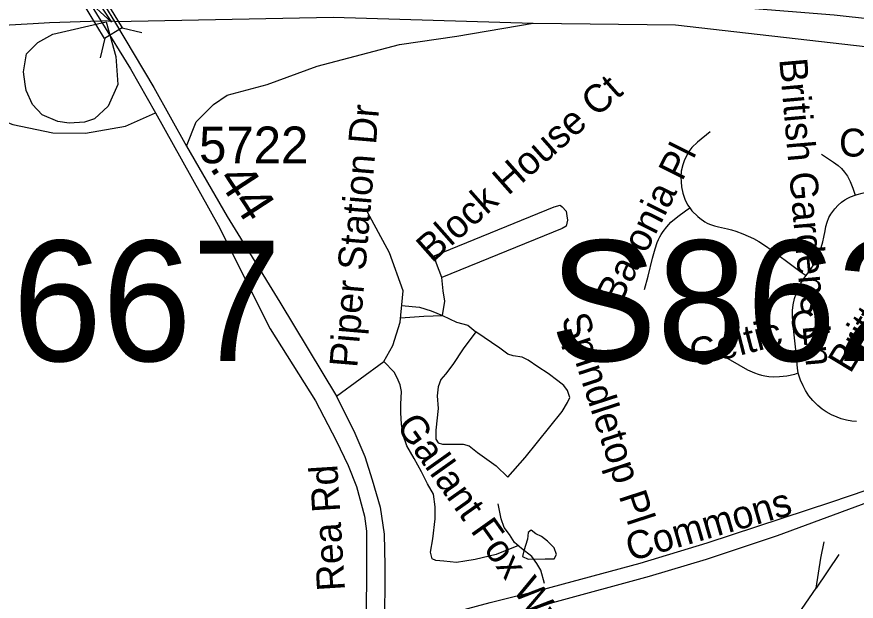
# Model space of a CAD drawing. Extents: x 1383679 to 1536984, y 460658 to 651027.
# Drawn here: x 1456433 to 1459289, y 481168 to 483158 of the extents above; entities that cross this region are included whole.
import ezdxf

# ---------------------------------------------------------------- set-up
doc = ezdxf.new("R2010")
doc.units = 0
for name, color, linetype in [('Exist Hydrographic Misc Water Feature', 7, 'Continuous'), ('Exist Road Non-System Type 51', 7, 'Continuous'), ('Exist Road Non-System Type 51 Label', 7, 'Continuous'), ('Exist Road Primary Interstate Divided Center Attributed', 7, 'Continuous'), ('Exist Road Primary Interstate Ramp 1 Lane Attributed', 7, 'Continuous'), ('Exist Road Primary Interstate Structure Ovrhead Sign Number Label', 7, 'Continuous'), ('Exist Road Secondary Mileage Hundredths English Label', 7, 'Continuous'), ('Exist Road Secondary Structure Standard Bridge Attributed CELL', 7, 'Continuous'), ('Exist Road Secondary Structure Standard Bridge CELL', 7, 'Continuous'), ('Exist Road Secondary Structure Standard Bridge Number Label', 7, 'Continuous'), ('Exist Road Secondary Type 51 Divided Attributed', 7, 'Continuous'), ('Exist Road Secondary Type 51 Label', 7, 'Continuous'), ('Exist Road Secondary Type 51 Number Label', 7, 'Continuous')]:
    doc.layers.add(name, color=color, linetype=linetype)

msp = doc.modelspace()

# ---------------------------------------------------------------- linework, layer by layer
at = {"layer": 'Exist Hydrographic Misc Water Feature'}
msp.add_lwpolyline([(1458170.5, 481379.9), (1458157.8, 481339.9), (1458153.5, 481320.3), (1458173.2, 481311.7), (1458231.3, 481313), (1458261.3, 481312.4), (1458269.6, 481327.8), (1458261.9, 481350.1), (1458238.5, 481372.8), (1458218.8, 481388.8), (1458198.8, 481397.4), (1458183.1, 481410), (1458172.9, 481402), (1458170.5, 481379.9)], dxfattribs=at)
at = {"layer": 'Exist Road Non-System Type 51'}
for points in [[(1458792.8, 482765.9), (1458748.9, 482731.5), (1458730.4, 482713.1), (1458719.6, 482699), (1458710.4, 482682.3), (1458704.1, 482668.1), (1458699.7, 482654.5), (1458694.1, 482631.9), (1458692.5, 482611.4), (1458693.1, 482596.2), (1458695.3, 482578.8), (1458699.7, 482557.2), (1458706.5, 482537.6), (1458715.4, 482517.7), (1458723, 482507.3)], [(1459171, 482689.8), (1459212.5, 482663.1), (1459228.1, 482652.1), (1459239.4, 482641.5), (1459249.6, 482628.7), (1459259.2, 482615.9), (1459269.2, 482596.7), (1459277.6, 482574.6), (1459285.7, 482550.5)], [(1459285.7, 482550.5), (1459292.3, 482552.5), (1459310.1, 482557.3), (1459350.3, 482567.4), (1459406.3, 482581.3)], [(1459118.5, 482277.1), (1459134.8, 482299), (1459144.6, 482314.6), (1459154.8, 482334.6), (1459157.8, 482341.2), (1459169.9, 482372.6), (1459175.8, 482391.4), (1459179.5, 482407.5), (1459183.2, 482429), (1459185.8, 482443.8), (1459190.1, 482459.1), (1459196.4, 482474.4), (1459203.1, 482485.9), (1459216.6, 482504.4), (1459228.1, 482517), (1459239.7, 482526.8), (1459250.4, 482534.7), (1459260.4, 482540.9), (1459269.4, 482545.3), (1459285.7, 482550.5)], [(1457881.4, 482141.1), (1457889, 482189.3), (1457883.9, 482224.7), (1457878.8, 482270.4), (1457861.1, 482318.5), (1457853.5, 482343.9), (1458261.3, 482511.1), (1458281.5, 482516.2), (1458289.1, 482511.1), (1458301.8, 482495.9), (1458304.3, 482480.7), (1458306.9, 482465.5), (1458301.8, 482445.2), (1458289.1, 482437.6), (1457878.8, 482270.4)], [(1458568.5, 482229.2), (1458581, 482275.4), (1458595.8, 482335.8), (1458604.9, 482368), (1458612.4, 482389.1), (1458616.7, 482399.5), (1458621.2, 482408.8), (1458625.6, 482416.4), (1458632.9, 482427.1), (1458644.4, 482442.7), (1458658.7, 482458.2), (1458681.9, 482478.3), (1458708.5, 482497.5), (1458723, 482507.3)], [(1458723, 482507.3), (1458730.2, 482497.4), (1458750.6, 482477.6), (1458756.7, 482472.4), (1458774.6, 482459.7), (1458782.4, 482455.4), (1458790.2, 482451.8), (1458806.5, 482445.8), (1458820.4, 482442.4), (1458850.9, 482435.8), (1458865, 482432.3), (1458880, 482427.7), (1458903, 482419.4), (1458922, 482411.6), (1458939.9, 482402.8), (1458957.8, 482393.1), (1458984.4, 482376.4), (1459021.5, 482348.4), (1459060.7, 482319.2), (1459101.6, 482288.8), (1459118.5, 482277.1)], [(1457521.2, 481866.1), (1457681.3, 481984), (1457712.8, 482038.9), (1457737, 482118.3), (1457747.1, 482224.7), (1457701.5, 482354), (1457626.2, 482492.5)], [(1459092.3, 481945.3), (1459089.4, 481961.5), (1459084.6, 482013.6), (1459076.8, 482085.4), (1459072.8, 482136.7), (1459073, 482158.1), (1459074.6, 482177.3), (1459078.9, 482198.4), (1459084.6, 482215.2), (1459092.7, 482235.5), (1459101.2, 482251.2), (1459110.6, 482266.5), (1459118.5, 482277.1)], [(1457742.4, 482175), (1457802.8, 482169), (1457843.4, 482156.3), (1457881.4, 482141.1)], [(1457738.4, 482132.7), (1457818, 482138.6), (1457881.4, 482141.1)], [(1457881.4, 482141.1), (1457929.5, 482118.3), (1457967.5, 482108.1), (1457995.3, 482085.3)], [(1457995.3, 482085.3), (1457952.3, 482027), (1457916.8, 481973.8), (1457891.5, 481940.9), (1457876.3, 481923.1), (1457866.2, 481897.8), (1457863.6, 481867.4), (1457866.2, 481824.3), (1457858.6, 481750.8), (1457858.6, 481720.4), (1457866.2, 481707.7), (1457881.4, 481702.6), (1457921.9, 481702.6), (1457952.3, 481702.6), (1457972.5, 481697.6), (1458000.4, 481674.7), (1458063.7, 481629.1), (1458104.2, 481591.1), (1458162.5, 481657), (1458289.1, 481814.1), (1458306.9, 481844.6), (1458314.5, 481862.3), (1458306.9, 481885.1), (1458294.2, 481902.9), (1458273.9, 481918.1), (1458241, 481943.4), (1458205.6, 481966.2), (1458172.6, 481989), (1458152.4, 481999.2), (1458122, 482004.2), (1458104.2, 482009.3), (1458076.4, 482029.6), (1457995.3, 482085.3)], [(1458844.8, 481999.4), (1458890, 481973.4), (1458919.6, 481956.4), (1458943.5, 481945.3), (1458955.2, 481941.1), (1458967.4, 481937.5), (1458978.8, 481935.1), (1458992.4, 481933.2), (1459009.5, 481932.1), (1459027.9, 481933.1), (1459053.3, 481936.1), (1459080.6, 481941.7), (1459092.3, 481945.3)], [(1458139.7, 481357.9), (1458063.7, 481327.5), (1457992.8, 481309.8), (1457957.3, 481304.7), (1457929.5, 481299.6), (1457886.4, 481304.7), (1457858.6, 481307.2), (1457845.9, 481312.3), (1457840.8, 481335.1), (1457848.4, 481380.7), (1457856, 481449.2), (1457856, 481489.7), (1457851, 481532.8), (1457830.7, 481568.3), (1457810.4, 481608.8), (1457785.1, 481654.5), (1457759.8, 481697.6), (1457747.1, 481733), (1457742.1, 481771.1), (1457739.5, 481809.1), (1457739.5, 481839.5), (1457742.1, 481882.6), (1457737, 481905.4), (1457726.9, 481928.2), (1457716.7, 481948.5), (1457681.3, 481984)], [(1459289.9, 481779.8), (1459274.5, 481781.5), (1459256.2, 481784.8), (1459238.1, 481789.7), (1459224, 481794.3), (1459205.4, 481802.9), (1459187.4, 481812.9), (1459173.9, 481821.7), (1459158.5, 481835.1), (1459141.9, 481851.2), (1459128.6, 481866.9), (1459117, 481885.2), (1459108.4, 481901.5), (1459099.9, 481920.4), (1459096.4, 481930.5), (1459092.3, 481945), (1459092.3, 481945.3)], [(1458228.3, 481228.7), (1458215.7, 481274.3), (1458203, 481297.1), (1458185.3, 481319.9), (1458149.8, 481347.8), (1458127, 481368.1), (1458109.3, 481395.9), (1458091.6, 481418.8), (1458081.4, 481449.2), (1458071.3, 481499.9)], [(1457099.8, 479243.5), (1457393.8, 479416.6), (1457716, 479617.4), (1457789, 479678.2), (1457977.4, 479830.3), (1458207.6, 480058.4), (1458339.2, 480175), (1458365.3, 480200.6), (1458660, 480511.9), (1458846.8, 480742.9), (1458968.4, 480943.7), (1459153.1, 481213.1), (1459169, 481314.8), (1459179.9, 481370.3)], [(1459230.3, 481327.5), (1459153.1, 481213.1)]]:
    msp.add_lwpolyline(points, dxfattribs=at)
at = {"layer": 'Exist Road Primary Interstate Divided Center Attributed'}
for points in [[(1462470, 482723.8), (1460995.2, 482967.2), (1459214, 483163.4), (1458773.1, 483198.7), (1458336.5, 483234.1), (1458156.8, 483240.7)], [(1455366.5, 483078.6), (1456143.4, 483116.4), (1456488.6, 483135.5), (1456544.4, 483138.7), (1456719.2, 483144)], [(1456765.3, 483142.1), (1456719.2, 483144)], [(1456765.4, 483142.2), (1457509, 483156.4), (1458190, 483136.4)], [(1458190, 483136.4), (1458674, 483131), (1461008.7, 482864.3), (1463176.2, 482504.4), (1464881.1, 482241.3), (1465669.4, 482116.9), (1466817.1, 481926.4), (1467830.4, 481763.9), (1468861.2, 481599.9)]]:
    msp.add_lwpolyline(points, dxfattribs=at)
at = {"layer": 'Exist Road Primary Interstate Ramp 1 Lane Attributed'}
for points in [[(1456461.8, 482928.5), (1456456.1, 482970.5), (1456466.3, 483032), (1456504.8, 483070.8), (1456555, 483098.6), (1456736.9, 483140.8)], [(1456736.9, 483140.8), (1456770.2, 483023.2), (1456776.9, 482927.7), (1456744.1, 482854)], [(1457010.3, 482717.6), (1457043.1, 482800.2), (1457102.7, 482859.7), (1457149, 482890.7), (1457285, 482927.8), (1457454.9, 482989.6), (1457735.3, 483063.9), (1457930.7, 483091.9), (1458190, 483136.4)], [(1455366.5, 483078.6), (1455953, 483004.1), (1456221, 482870.1), (1456418.8, 482790.9), (1456555, 482763.4), (1456666.7, 482761.7), (1456802.7, 482785.6), (1456905.3, 482830.5)], [(1456744.1, 482854), (1456696.7, 482810), (1456663.7, 482798.9), (1456610.8, 482795.7), (1456572.8, 482801.2), (1456519.1, 482824.3), (1456486.3, 482858.9), (1456464.7, 482907.4), (1456461.8, 482928.5)]]:
    msp.add_lwpolyline(points, dxfattribs=at)
at = {"layer": 'Exist Road Secondary Structure Standard Bridge Attributed CELL'}
msp.add_lwpolyline([(1456754.5, 483139.7), (1456664.9, 483222.4), (1456783.9, 483195.6), (1456718.9, 483194.1)], close=True, dxfattribs=at)
at = {"layer": 'Exist Road Secondary Structure Standard Bridge CELL'}
for p, q in [((1456791.6, 483120.6), (1456858.6, 483104.1)), ((1456732.5, 483084.8), (1456716, 483017.8))]:
    msp.add_line(p, q, dxfattribs=at)
msp.add_lwpolyline([(1456713.6, 483250), (1456791.8, 483120.7), (1456731.4, 483084.2), (1456653.2, 483213.5)], close=True, dxfattribs=at)
at = {"layer": 'Exist Road Secondary Type 51 Divided Attributed'}
for points in [[(1456659.3, 483240.4), (1456719.2, 483144)], [(1456703.7, 483242.9), (1456765.3, 483142.1)], [(1456719.2, 483144), (1456819.7, 482980.6), (1456905.3, 482830.5)], [(1456765.3, 483142.1), (1456898.6, 482916.7), (1457010.3, 482717.6)], [(1456905.3, 482830.5), (1457118.2, 482448), (1457295.4, 482096), (1457449.7, 481850.6)], [(1457010.3, 482717.6), (1457149.2, 482478.1), (1457327.6, 482186.9), (1457521.2, 481866.1)], [(1457449.7, 481850.6), (1457520.1, 481715.4), (1457560.4, 481629.9), (1457588.6, 481558.5), (1457615.8, 481458), (1457622.4, 481406.3), (1457622.4, 481316.2), (1457622.4, 481249.5), (1457620.1, 481050.7)], [(1457521.2, 481866.1), (1457583, 481740.7), (1457616.8, 481660.9), (1457642, 481581.6), (1457669.3, 481488.1), (1457683.4, 481396), (1457684.8, 481289.3), (1457684.6, 481067.7)], [(1457683.3, 481012.4), (1457743.3, 481027.4), (1458088, 481115.4), (1458256.6, 481163.8), (1458585.7, 481253.1), (1458779.3, 481311.5), (1459020.9, 481392.4), (1459455.3, 481552.2), (1459733.6, 481652.9), (1459817.2, 481689.6)], [(1457684.6, 481067.7), (1457705.5, 481073.2), (1458044.1, 481163.8), (1458222.2, 481207.7), (1458554.6, 481298.3), (1458782.1, 481367), (1459206.1, 481506.2), (1459443.1, 481587.1), (1459539.9, 481619), (1459643.3, 481645.4), (1459817.2, 481689.6)]]:
    msp.add_lwpolyline(points, dxfattribs=at)

# ---------------------------------------------------------------- texts
at = {"layer": 'Exist Road Non-System Type 51 Label'}
for s, rotation, p in [('British Gardens Ln', 275.0073, (1459027.2, 483013.6)), ('Block House Ct', 41.5049, (1457845.3, 482317.7)), ('Piper Station Dr', 85.1787, (1457591, 481961.3)), ('Brittany Oaks Dr', 58.9575, (1459269.1, 481940.6)), ('Chidester Ct', 0.3802, (1459231.3, 482681.8)), ('Baronia Pl', 63.3999, (1458485.3, 482172.2)), ('Celtic Ct', 14.4075, (1458736.1, 481964)), ('Spindletop Pl', 287.9662, (1458284.5, 482132.2)), ('Gallant Fox Wy', 305.4213, (1457720.8, 481765.4))]:
    msp.add_text(s, height=95, rotation=rotation, dxfattribs=at).set_placement(p)
at = {"layer": 'Exist Road Primary Interstate Structure Ovrhead Sign Number Label'}
msp.add_text('S862', height=410.1, dxfattribs=at).set_placement((1458245.3, 481986.3))
at = {"layer": 'Exist Road Secondary Mileage Hundredths English Label'}
msp.add_text('.44', height=125, rotation=303.2163, dxfattribs=at).set_placement((1457087.1, 482644.6))
at = {"layer": 'Exist Road Secondary Structure Standard Bridge Number Label'}
msp.add_text('667', height=410.1, dxfattribs=at).set_placement((1456417.8, 481985.6))
at = {"layer": 'Exist Road Secondary Type 51 Label'}
for s, rotation, p in [('Rea Rd', 93.5568, (1457549.9, 481205.4)), ('Commons', 16.247, (1458521.4, 481303.4))]:
    msp.add_text(s, height=95, rotation=rotation, dxfattribs=at).set_placement(p)
at = {"layer": 'Exist Road Secondary Type 51 Number Label'}
msp.add_text('5722', height=125, dxfattribs=at).set_placement((1457053, 482659.3))

doc.saveas('drawing.dxf')
